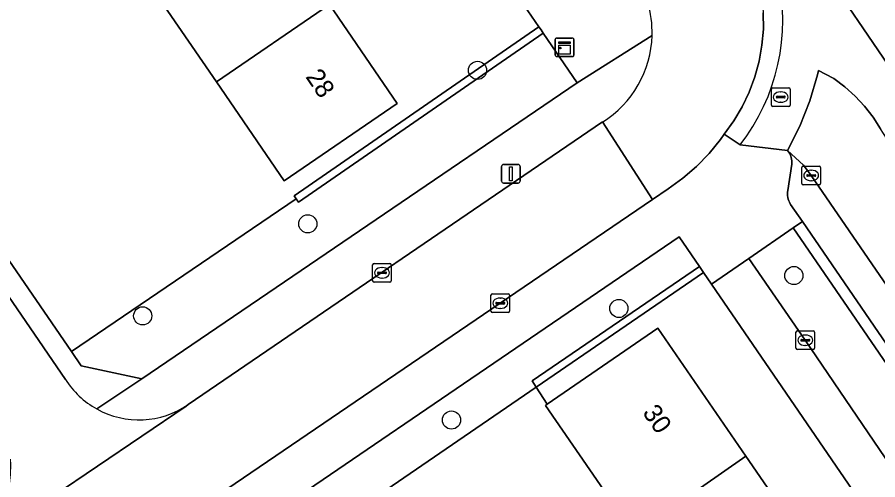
# Model space of a CAD drawing. Extents: x 157445 to 158888, y 383061 to 384688.
# Drawn here: x 158554.68 to 158600.95, y 383707.79 to 383732.66 of the extents above; entities that cross this region are included whole.
import ezdxf

# ---------------------------------------------------------------- set-up
doc = ezdxf.new("R2010")
doc.units = 0
for name, color, linetype in [('IMGEO_Boom', 7, 'Continuous'), ('IMGEO_Erf', 7, 'Continuous'), ('IMGEO_Groenvoorziening', 7, 'Continuous'), ('IMGEO_Haag', 7, 'Continuous'), ('IMGEO_Hek', 7, 'Continuous'), ('IMGEO_Kast', 7, 'Continuous'), ('IMGEO_Kolk', 7, 'Continuous'), ('IMGEO_Lichtmast', 7, 'Continuous'), ('IMGEO_Pand', 7, 'Continuous'), ('IMGEO_Pand_nummerreeks', 7, 'Continuous'), ('IMGEO_Parkeervlak_open', 7, 'Continuous'), ('IMGEO_Rijbaan_lokaal_open', 7, 'Continuous'), ('IMGEO_Rioolput', 7, 'Continuous'), ('IMGEO_Voetpad_open', 7, 'Continuous')]:
    doc.layers.add(name, color=color, linetype=linetype)

msp = doc.modelspace()

# ---------------------------------------------------------------- linework, layer by layer
at = {"layer": 'IMGEO_Boom'}
for centre in [(158579.43, 383729.8), (158570.303, 383721.549), (158596.438, 383718.769), (158561.43, 383716.6), (158587.03, 383717), (158578.03, 383711)]:
    msp.add_circle(centre, 0.489, dxfattribs=at)
at = {"layer": 'IMGEO_Erf'}
for points in [[(158541.477, 383818.099), (158588.168, 383750), (158596.993, 383736.73), (158608.14, 383720.367), (158615.84, 383725.612), (158612.574, 383730.371), (158608.981, 383735.607), (158605.433, 383740.778), (158601.831, 383746.028), (158599.105, 383750), (158598.193, 383751.329), (158594.644, 383756.502), (158591.115, 383761.644), (158587.448, 383766.988), (158583.879, 383772.189), (158580.261, 383777.462), (158576.707, 383782.641), (158573.11, 383787.882), (158569.601, 383792.997), (158566.019, 383798.216), (158562.366, 383803.539), (158558.882, 383808.616), (158555.26, 383813.895), (158551.676, 383819.118)], [(158553.694, 383759.335), (158557.249, 383754.136), (158560.078, 383750), (158560.805, 383748.937), (158564.359, 383743.739), (158567.914, 383738.54), (158571.469, 383733.341), (158575.109, 383728.019), (158569.032, 383723.864), (158565.392, 383729.186), (158561.836, 383734.384), (158558.281, 383739.582), (158554.725, 383744.78), (158551.169, 383749.979)], [(158533.363, 383750), (158557.601, 383714.681), (158569.688, 383722.888), (158569.574, 383723.053), (158582.731, 383732.137), (158580.367, 383735.595)]]:
    msp.add_lwpolyline(points, dxfattribs=at)
for points in [[(158589.126, 383715.933), (158593.858, 383709.06), (158598.447, 383702.395), (158603.035, 383695.731), (158607.588, 383689.117), (158601.706, 383685.064), (158602.321, 383684.089), (158611.291, 383690.155), (158610.752, 383690.942), (158592.005, 383718.312), (158591.582, 383718.929), (158582.587, 383712.775), (158583.18, 383711.85)], [(158584.114, 383673.738), (158580.008, 383679.646), (158582.809, 383681.714), (158586.982, 383675.707), (158586.898, 383675.649), (158587.751, 383674.3), (158587.892, 383674.395), (158602.321, 383684.089), (158601.706, 383685.064), (158601.554, 383684.959), (158597.023, 383691.542), (158592.436, 383698.207), (158587.849, 383704.872), (158583.089, 383711.787), (158583.18, 383711.85), (158582.587, 383712.775), (158564.542, 383700.405), (158568.543, 383694.502), (158570.157, 383692.122), (158574.641, 383685.508), (158577.97, 383687.811), (158581.929, 383682.088), (158578.565, 383679.762), (158583.183, 383673.121)]]:
    msp.add_lwpolyline(points, close=True, dxfattribs=at)
at = {"layer": 'IMGEO_Groenvoorziening'}
for points in [[(158582.957, 383731.807), (158582.844, 383731.972), (158582.731, 383732.137), (158569.574, 383723.053), (158569.688, 383722.888), (158569.802, 383722.723)], [(158584.783, 383729.136), (158582.957, 383731.807), (158569.802, 383722.723), (158569.688, 383722.888), (158557.601, 383714.681), (158558.126, 383713.916), (158561.384, 383713.217)], [(158603.211, 383706.231), (158603.875, 383706.676), (158605.643, 383707.861), (158596.406, 383721.331), (158594.013, 383719.687), (158597.05, 383715.293)], [(158591.356, 383719.259), (158590.264, 383720.854), (158559.926, 383700.172), (158565.304, 383692.356), (158568.543, 383694.502), (158564.542, 383700.405), (158582.587, 383712.775), (158582.361, 383713.105)], [(158591.582, 383718.929), (158591.356, 383719.259), (158582.361, 383713.105), (158582.587, 383712.775)]]:
    msp.add_lwpolyline(points, close=True, dxfattribs=at)
at = {"layer": 'IMGEO_Haag'}
for points in [[(158582.957, 383731.807), (158582.844, 383731.972), (158582.731, 383732.137), (158569.574, 383723.053), (158569.688, 383722.888), (158569.802, 383722.723)], [(158591.582, 383718.929), (158591.356, 383719.259), (158582.361, 383713.105), (158582.587, 383712.775)]]:
    msp.add_lwpolyline(points, close=True, dxfattribs=at)
at = {"layer": 'IMGEO_Hek'}
for points in [[(158569.688, 383722.888), (158557.601, 383714.681)], [(158568.543, 383694.502), (158564.542, 383700.405), (158582.587, 383712.775)], [(158582.587, 383712.775), (158583.18, 383711.85)]]:
    msp.add_lwpolyline(points, dxfattribs=at)
at = {"layer": 'IMGEO_Kast'}
for p, q in [((158583.608, 383730.613), (158583.608, 383731.454)), ((158583.608, 383731.454), (158583.608, 383730.613)), ((158583.683, 383731.538), (158584.524, 383731.538)), ((158584.524, 383731.538), (158583.683, 383731.538)), ((158584.608, 383731.463), (158584.608, 383730.622)), ((158584.608, 383730.622), (158584.608, 383731.463)), ((158584.533, 383730.538), (158583.692, 383730.538)), ((158583.692, 383730.538), (158584.533, 383730.538))]:
    msp.add_line(p, q, dxfattribs=at)
for points in [[(158583.803, 383731.328), (158584.403, 383731.328), (158584.403, 383731.243), (158583.803, 383731.243), (158583.803, 383731.328)], [(158583.803, 383731.153), (158584.403, 383731.153), (158584.403, 383730.664), (158583.803, 383730.664), (158583.803, 383731.153)]]:
    msp.add_lwpolyline(points, dxfattribs=at)
msp.add_circle((158583.887, 383731.002), 0.0377, dxfattribs=at)
for centre, start, end in [((158583.686, 383731.46), 92.4484, 184.2845), ((158583.686, 383731.46), 92.4484, 184.2845), ((158584.53, 383731.46), 2.4484, 94.2845), ((158584.53, 383731.46), 2.4484, 94.2845), ((158583.686, 383730.616), 182.4484, 274.2845), ((158583.686, 383730.616), 182.4484, 274.2845), ((158584.53, 383730.616), 272.4484, 4.2845), ((158584.53, 383730.616), 272.4484, 4.2845)]:
    msp.add_arc(centre, 0.0779, start, end, dxfattribs=at)
at = {"layer": 'IMGEO_Kolk'}
for p, q in [((158596.867, 383723.724), (158596.867, 383724.576)), ((158596.942, 383724.65), (158597.794, 383724.65)), ((158597.868, 383724.576), (158597.868, 383723.724)), ((158597.126, 383724.144), (158597.126, 383724.156)), ((158597.564, 383724.107), (158597.166, 383724.107)), ((158597.169, 383724.193), (158597.567, 383724.193)), ((158597.355, 383724.43), (158597.38, 383724.43)), ((158597.61, 383724.156), (158597.61, 383724.144)), ((158597.794, 383723.65), (158596.942, 383723.65)), ((158597.378, 383723.87), (158597.353, 383723.87)), ((158573.865, 383719.416), (158574.717, 383719.416)), ((158573.79, 383718.49), (158573.79, 383719.342)), ((158574.049, 383718.91), (158574.049, 383718.922)), ((158574.092, 383718.959), (158574.49, 383718.959)), ((158574.278, 383719.196), (158574.303, 383719.196)), ((158574.533, 383718.922), (158574.533, 383718.91)), ((158574.791, 383719.342), (158574.791, 383718.49)), ((158574.487, 383718.873), (158574.089, 383718.873)), ((158574.301, 383718.636), (158574.276, 383718.636)), ((158574.717, 383718.416), (158573.865, 383718.416)), ((158580.15, 383716.856), (158580.15, 383717.708)), ((158580.225, 383717.782), (158581.077, 383717.782)), ((158580.638, 383717.562), (158580.663, 383717.562)), ((158581.151, 383717.708), (158581.151, 383716.856)), ((158580.409, 383717.276), (158580.409, 383717.288)), ((158580.847, 383717.239), (158580.449, 383717.239)), ((158580.452, 383717.325), (158580.85, 383717.325)), ((158580.893, 383717.288), (158580.893, 383717.276)), ((158581.077, 383716.782), (158580.225, 383716.782)), ((158580.661, 383717.002), (158580.636, 383717.002)), ((158596.548, 383714.867), (158596.548, 383715.719)), ((158596.623, 383715.793), (158597.475, 383715.793)), ((158597.549, 383715.719), (158597.549, 383714.867)), ((158596.807, 383715.287), (158596.807, 383715.299)), ((158597.245, 383715.25), (158596.847, 383715.25)), ((158596.85, 383715.336), (158597.248, 383715.336)), ((158597.036, 383715.573), (158597.061, 383715.573)), ((158597.291, 383715.299), (158597.291, 383715.287)), ((158597.475, 383714.793), (158596.623, 383714.793)), ((158597.059, 383715.013), (158597.034, 383715.013))]:
    msp.add_line(p, q, dxfattribs=at)
for points in [[(158596.867, 383723.724), (158596.867, 383724.576)], [(158596.942, 383724.65), (158597.794, 383724.65)], [(158597.868, 383724.576), (158597.868, 383723.724)], [(158597.794, 383723.65), (158596.942, 383723.65)], [(158573.865, 383719.416), (158574.717, 383719.416)], [(158573.79, 383718.49), (158573.79, 383719.342)], [(158574.791, 383719.342), (158574.791, 383718.49)], [(158574.717, 383718.416), (158573.865, 383718.416)], [(158580.15, 383716.856), (158580.15, 383717.708)], [(158580.225, 383717.782), (158581.077, 383717.782)], [(158581.151, 383717.708), (158581.151, 383716.856)], [(158581.077, 383716.782), (158580.225, 383716.782)], [(158596.548, 383714.867), (158596.548, 383715.719)], [(158596.623, 383715.793), (158597.475, 383715.793)], [(158597.549, 383715.719), (158597.549, 383714.867)], [(158597.475, 383714.793), (158596.623, 383714.793)]]:
    msp.add_lwpolyline(points, dxfattribs=at)
for centre, radius, start, end in [((158596.944, 383724.574), 0.0765, 91.552, 178.448), ((158596.944, 383724.574), 0.0765, 91.552, 178.448), ((158597.792, 383724.574), 0.0765, 1.552, 88.448), ((158597.792, 383724.574), 0.0765, 1.552, 88.448), ((158597.166, 383724.153), 0.0403, 85.8775, 175.7526), ((158597.163, 383724.143), 0.0366, 178.938, 274.7102), ((158597.567, 383724.15), 0.043, 264.8664, 352.4533), ((158597.571, 383724.155), 0.0386, 1.7309, 96.639), ((158596.944, 383723.726), 0.0765, 181.552, 268.448), ((158596.944, 383723.726), 0.0765, 181.552, 268.448), ((158597.792, 383723.726), 0.0765, 271.552, 358.448), ((158597.792, 383723.726), 0.0765, 271.552, 358.448), ((158573.867, 383719.34), 0.0765, 91.552, 178.448), ((158573.867, 383719.34), 0.0765, 91.552, 178.448), ((158574.715, 383719.34), 0.0765, 1.552, 88.448), ((158574.715, 383719.34), 0.0765, 1.552, 88.448), ((158574.089, 383718.919), 0.0403, 85.8775, 175.7526), ((158574.494, 383718.921), 0.0386, 1.7309, 96.639), ((158573.867, 383718.492), 0.0765, 181.552, 268.448), ((158573.867, 383718.492), 0.0765, 181.552, 268.448), ((158574.086, 383718.909), 0.0366, 178.938, 274.7102), ((158574.49, 383718.916), 0.043, 264.8664, 352.4533), ((158574.715, 383718.492), 0.0765, 271.552, 358.448), ((158574.715, 383718.492), 0.0765, 271.552, 358.448), ((158580.227, 383717.706), 0.0765, 91.552, 178.448), ((158580.227, 383717.706), 0.0765, 91.552, 178.448), ((158581.075, 383717.706), 0.0765, 1.552, 88.448), ((158581.075, 383717.706), 0.0765, 1.552, 88.448), ((158580.449, 383717.285), 0.0403, 85.8775, 175.7526), ((158580.446, 383717.275), 0.0366, 178.938, 274.7102), ((158580.85, 383717.282), 0.043, 264.8664, 352.4533), ((158580.854, 383717.287), 0.0386, 1.7309, 96.639), ((158580.227, 383716.858), 0.0765, 181.552, 268.448), ((158580.227, 383716.858), 0.0765, 181.552, 268.448), ((158581.075, 383716.858), 0.0765, 271.552, 358.448), ((158581.075, 383716.858), 0.0765, 271.552, 358.448), ((158596.625, 383715.717), 0.0765, 91.552, 178.448), ((158596.625, 383715.717), 0.0765, 91.552, 178.448), ((158597.473, 383715.717), 0.0765, 1.552, 88.448), ((158597.473, 383715.717), 0.0765, 1.552, 88.448), ((158596.847, 383715.296), 0.0403, 85.8775, 175.7526), ((158596.844, 383715.286), 0.0366, 178.938, 274.7102), ((158597.248, 383715.293), 0.043, 264.8664, 352.4533), ((158597.252, 383715.298), 0.0386, 1.7309, 96.639), ((158596.625, 383714.869), 0.0765, 181.552, 268.448), ((158596.625, 383714.869), 0.0765, 181.552, 268.448), ((158597.473, 383714.869), 0.0765, 271.552, 358.448), ((158597.473, 383714.869), 0.0765, 271.552, 358.448)]:
    msp.add_arc(centre, radius, start, end, dxfattribs=at)
for centre, major_axis, ratio, start_param, end_param in [((158597.354, 383724.15), (-0.387, 0.002), 0.722429, 4.712389, 7.853982), ((158597.379, 383724.15), (-0.39, 0.002), 0.717154, 1.570796, 4.712389), ((158574.277, 383718.916), (-0.387, 0.002), 0.722429, 4.712389, 7.853982), ((158574.302, 383718.916), (-0.39, 0.002), 0.717154, 1.570796, 4.712389), ((158580.637, 383717.282), (-0.387, 0.002), 0.722429, 4.712389, 7.853982), ((158580.662, 383717.282), (-0.39, 0.002), 0.717154, 1.570796, 4.712389), ((158597.035, 383715.293), (-0.387, 0.002), 0.722429, 4.712389, 7.853982), ((158597.06, 383715.293), (-0.39, 0.002), 0.717154, 1.570796, 4.712389)]:
    msp.add_ellipse(centre, major_axis=major_axis, ratio=ratio, start_param=start_param, end_param=end_param, dxfattribs=at)
at = {"layer": 'IMGEO_Lichtmast'}
for p, q in [((158580.724, 383723.839), (158580.724, 383724.639)), ((158580.724, 383724.639), (158580.724, 383723.839)), ((158580.824, 383724.739), (158581.614, 383724.739)), ((158581.614, 383724.739), (158580.824, 383724.739)), ((158581.714, 383724.639), (158581.714, 383723.839)), ((158581.714, 383723.839), (158581.714, 383724.639)), ((158581.614, 383723.739), (158580.824, 383723.739)), ((158580.824, 383723.739), (158581.614, 383723.739))]:
    msp.add_line(p, q, dxfattribs=at)
msp.add_lwpolyline([(158581.144, 383724.614), (158581.294, 383724.614), (158581.294, 383723.864), (158581.144, 383723.864), (158581.144, 383724.614)], dxfattribs=at)
for centre, start, end in [((158580.824, 383724.639), 90, 180), ((158580.824, 383724.639), 90, 180), ((158581.614, 383724.639), 0, 90), ((158581.614, 383724.639), 360, 90), ((158580.824, 383723.839), 180, 270), ((158580.824, 383723.839), 180, 270), ((158581.614, 383723.839), 270, 0), ((158581.614, 383723.839), 270, 0)]:
    msp.add_arc(centre, 0.1, start, end, dxfattribs=at)
at = {"layer": 'IMGEO_Pand'}
for points in [[(158567.914, 383738.54), (158561.836, 383734.384), (158565.392, 383729.186), (158571.469, 383733.341)], [(158571.469, 383733.341), (158565.392, 383729.186), (158569.032, 383723.864), (158575.109, 383728.019)], [(158587.849, 383704.872), (158593.858, 383709.06), (158589.126, 383715.933), (158583.18, 383711.85), (158583.089, 383711.787)], [(158587.849, 383704.872), (158592.436, 383698.207), (158598.447, 383702.395), (158593.858, 383709.06)]]:
    msp.add_lwpolyline(points, close=True, dxfattribs=at)
at = {"layer": 'IMGEO_Parkeervlak_open'}
msp.add_lwpolyline([(158606.372, 383711.043), (158597.368, 383724.151), (158596.948, 383724.7), (158596.098, 383725.485), (158596.146, 383725.424), (158596.194, 383725.351), (158596.235, 383725.274), (158596.269, 383725.193), (158596.296, 383725.11), (158596.315, 383725.025), (158596.326, 383724.939), (158596.33, 383724.851), (158596.326, 383724.764), (158596.116, 383723.342), (158596.102, 383723.251), (158596.098, 383723.158), (158596.101, 383723.065), (158596.113, 383722.973), (158596.132, 383722.883), (158596.16, 383722.794), (158596.196, 383722.709), (158596.239, 383722.627), (158596.262, 383722.59), (158596.895, 383721.667), (158605.045, 383709.794)], dxfattribs=at)
at = {"layer": 'IMGEO_Rijbaan_lokaal_open'}
for points in [[(158557.271, 383713.187), (158550.165, 383723.561), (158546.743, 383728.518), (158532.912, 383748.723)], [(158586.147, 383727.025), (158588.838, 383722.86), (158589.686, 383723.437), (158590.472, 383724.001), (158591.204, 383724.632), (158591.877, 383725.327), (158592.485, 383726.078), (158592.696, 383726.375), (158593.207, 383727.084), (158593.653, 383727.837), (158594.03, 383728.626), (158594.335, 383729.446), (158594.566, 383730.289), (158594.72, 383731.15), (158594.796, 383732.021), (158594.795, 383732.896)], [(158618.613, 383700.925), (158610.795, 383712.422), (158610.063, 383713.501), (158609.638, 383714.128), (158607.514, 383717.254), (158605.268, 383720.56), (158603.141, 383723.68), (158601.57, 383725.91), (158601.097, 383726.666), (158600.693, 383727.291), (158600.236, 383727.878), (158599.728, 383728.421), (158599.174, 383728.917), (158598.577, 383729.361), (158598.549, 383729.38), (158597.768, 383729.796), (158597.711, 383729.559), (158597.295, 383728.155), (158596.756, 383726.793), (158596.098, 383725.485), (158596.948, 383724.7), (158597.368, 383724.151), (158606.372, 383711.043), (158616.318, 383696.496)], [(158565.115, 383706.702), (158588.838, 383722.86), (158586.147, 383727.025), (158563.871, 383711.831), (158563.771, 383711.749), (158551.839, 383703.675)], [(158554.299, 383708.903), (158554.315, 383708.602), (158554.305, 383708.081), (158554.249, 383707.562), (158554.147, 383707.05), (158553.999, 383706.549), (158553.807, 383706.064), (158553.573, 383705.597), (158553.298, 383705.154), (158552.984, 383704.736), (158552.635, 383704.349), (158552.252, 383703.994), (158551.839, 383703.675), (158563.771, 383711.749), (158563.871, 383711.831)]]:
    msp.add_lwpolyline(points, dxfattribs=at)
for centre, radius, start, end in [((158583.181, 383731.82), 5.637, 358.5725, 35.4629), ((158583.174, 383731.822), 5.644, 301.7882, 358.5551), ((158561.217, 383715.684), 4.669, 212.3241, 241.0986), ((158561.225, 383715.695), 4.683, 241.0761, 304.4032)]:
    msp.add_arc(centre, radius, start, end, dxfattribs=at)
at = {"layer": 'IMGEO_Rioolput'}
for p, q in [((158595.232, 383727.937), (158595.232, 383728.789)), ((158595.307, 383728.863), (158596.159, 383728.863)), ((158595.72, 383728.643), (158595.745, 383728.643)), ((158596.233, 383728.789), (158596.233, 383727.937)), ((158595.491, 383728.357), (158595.491, 383728.369)), ((158595.929, 383728.32), (158595.531, 383728.32)), ((158595.534, 383728.406), (158595.932, 383728.406)), ((158595.975, 383728.369), (158595.975, 383728.357)), ((158596.159, 383727.863), (158595.307, 383727.863)), ((158595.743, 383728.083), (158595.718, 383728.083))]:
    msp.add_line(p, q, dxfattribs=at)
for points in [[(158595.232, 383727.937), (158595.232, 383728.789)], [(158595.307, 383728.863), (158596.159, 383728.863)], [(158596.233, 383728.789), (158596.233, 383727.937)], [(158596.159, 383727.863), (158595.307, 383727.863)]]:
    msp.add_lwpolyline(points, dxfattribs=at)
for centre, radius, start, end in [((158595.309, 383728.787), 0.0765, 91.552, 178.448), ((158595.309, 383728.787), 0.0765, 91.552, 178.448), ((158596.157, 383728.787), 0.0765, 1.552, 88.448), ((158596.157, 383728.787), 0.0765, 1.552, 88.448), ((158595.531, 383728.366), 0.0403, 85.8775, 175.7526), ((158595.528, 383728.356), 0.0366, 178.938, 274.7102), ((158595.932, 383728.363), 0.043, 264.8664, 352.4533), ((158595.936, 383728.368), 0.0386, 1.7309, 96.639), ((158595.309, 383727.939), 0.0765, 181.552, 268.448), ((158595.309, 383727.939), 0.0765, 181.552, 268.448), ((158596.157, 383727.939), 0.0765, 271.552, 358.448), ((158596.157, 383727.939), 0.0765, 271.552, 358.448)]:
    msp.add_arc(centre, radius, start, end, dxfattribs=at)
for centre, major_axis, ratio, start_param, end_param in [((158595.719, 383728.363), (-0.387, 0.002), 0.722429, 4.712389, 7.853982), ((158595.744, 383728.363), (-0.39, 0.002), 0.717154, 1.570796, 4.712389)]:
    msp.add_ellipse(centre, major_axis=major_axis, ratio=ratio, start_param=start_param, end_param=end_param, dxfattribs=at)
at = {"layer": 'IMGEO_Voetpad_open'}
for points in [[(158608.14, 383720.367), (158596.993, 383736.73), (158588.168, 383750), (158541.477, 383818.099)], [(158533.363, 383750), (158514.526, 383777.448), (158513.703, 383776.889), (158518.116, 383770.436), (158518.529, 383770.717), (158520.658, 383767.584), (158520.245, 383767.303), (158521.187, 383765.914), (158521.601, 383766.195), (158523.75, 383763.022), (158523.337, 383762.742), (158529.63, 383753.531), (158532.912, 383748.723), (158546.743, 383728.518), (158550.165, 383723.561), (158557.271, 383713.187)], [(158552.02, 383777.003), (158555.382, 383772.086), (158559.051, 383766.745), (158562.531, 383761.656), (158566.168, 383756.312), (158569.565, 383751.345), (158573.182, 383746.091), (158576.57, 383741.137), (158580.367, 383735.595), (158582.731, 383732.137), (158582.844, 383731.972), (158582.957, 383731.807), (158584.783, 383729.136), (158588.816, 383731.68)], [(158558.96, 383711.596), (158561.384, 383713.217), (158558.126, 383713.916), (158557.601, 383714.681), (158533.363, 383750)], [(158595.563, 383734.899), (158594.553, 383734.695), (158594.724, 383733.702), (158594.795, 383732.896), (158594.796, 383732.021), (158594.72, 383731.15), (158594.566, 383730.289), (158594.335, 383729.446), (158594.03, 383728.626), (158593.653, 383727.837), (158593.207, 383727.084), (158592.696, 383726.375), (158593.546, 383725.79)], [(158588.816, 383731.68), (158584.783, 383729.136), (158561.384, 383713.217), (158558.96, 383711.596)], [(158593.546, 383725.79), (158596.098, 383725.485), (158596.756, 383726.793), (158597.295, 383728.155), (158597.711, 383729.559), (158597.768, 383729.796), (158598.549, 383729.38), (158598.577, 383729.361), (158599.174, 383728.917), (158599.728, 383728.421), (158600.236, 383727.878), (158600.693, 383727.291), (158601.097, 383726.666)], [(158563.871, 383711.831), (158586.147, 383727.025)], [(158559.926, 383700.172), (158590.264, 383720.854), (158591.356, 383719.259), (158591.582, 383718.929), (158592.005, 383718.312), (158594.013, 383719.687), (158596.406, 383721.331), (158596.895, 383721.667), (158596.262, 383722.59), (158596.239, 383722.627), (158596.196, 383722.709), (158596.16, 383722.794), (158596.132, 383722.883), (158596.113, 383722.973), (158596.101, 383723.065), (158596.098, 383723.158), (158596.102, 383723.251), (158596.116, 383723.342), (158596.326, 383724.764), (158596.33, 383724.851), (158596.326, 383724.939), (158596.315, 383725.025), (158596.296, 383725.11), (158596.269, 383725.193), (158596.235, 383725.274), (158596.194, 383725.351), (158596.146, 383725.424), (158596.098, 383725.485), (158593.546, 383725.79), (158592.696, 383726.375), (158592.485, 383726.078), (158591.877, 383725.327), (158591.204, 383724.632), (158590.472, 383724.001), (158589.686, 383723.437), (158588.838, 383722.86), (158565.115, 383706.702)], [(158605.045, 383709.794), (158596.895, 383721.667), (158596.406, 383721.331), (158605.643, 383707.861)]]:
    msp.add_lwpolyline(points, dxfattribs=at)
msp.add_lwpolyline([(158597.05, 383715.293), (158594.013, 383719.687), (158592.005, 383718.312), (158610.752, 383690.942), (158612.74, 383692.304), (158609.552, 383696.965), (158603.732, 383705.501), (158606.141, 383707.114), (158605.643, 383707.861), (158603.875, 383706.676), (158603.211, 383706.231)], close=True, dxfattribs=at)
for centre, radius, start, end in [((158583.181, 383731.82), 5.637, 358.5725, 35.4629), ((158584.974, 383732.466), 10.865, 322.0883, 12.9407), ((158584.974, 383732.466), 10.865, 322.0883, 12.9407), ((158583.174, 383731.822), 5.644, 301.7882, 358.5551), ((158561.217, 383715.684), 4.669, 212.3241, 241.0986), ((158561.225, 383715.695), 4.683, 241.0761, 304.4032)]:
    msp.add_arc(centre, radius, start, end, dxfattribs=at)

# ---------------------------------------------------------------- texts
at = {"layer": 'IMGEO_Pand_nummerreeks'}
for s, rotation, p in [('28', 304.3653, (158570.154, 383729.455)), ('30', 304.5459, (158588.265, 383711.399))]:
    msp.add_text(s, height=1, rotation=rotation, dxfattribs=at).set_placement(p)

doc.saveas('drawing.dxf')
